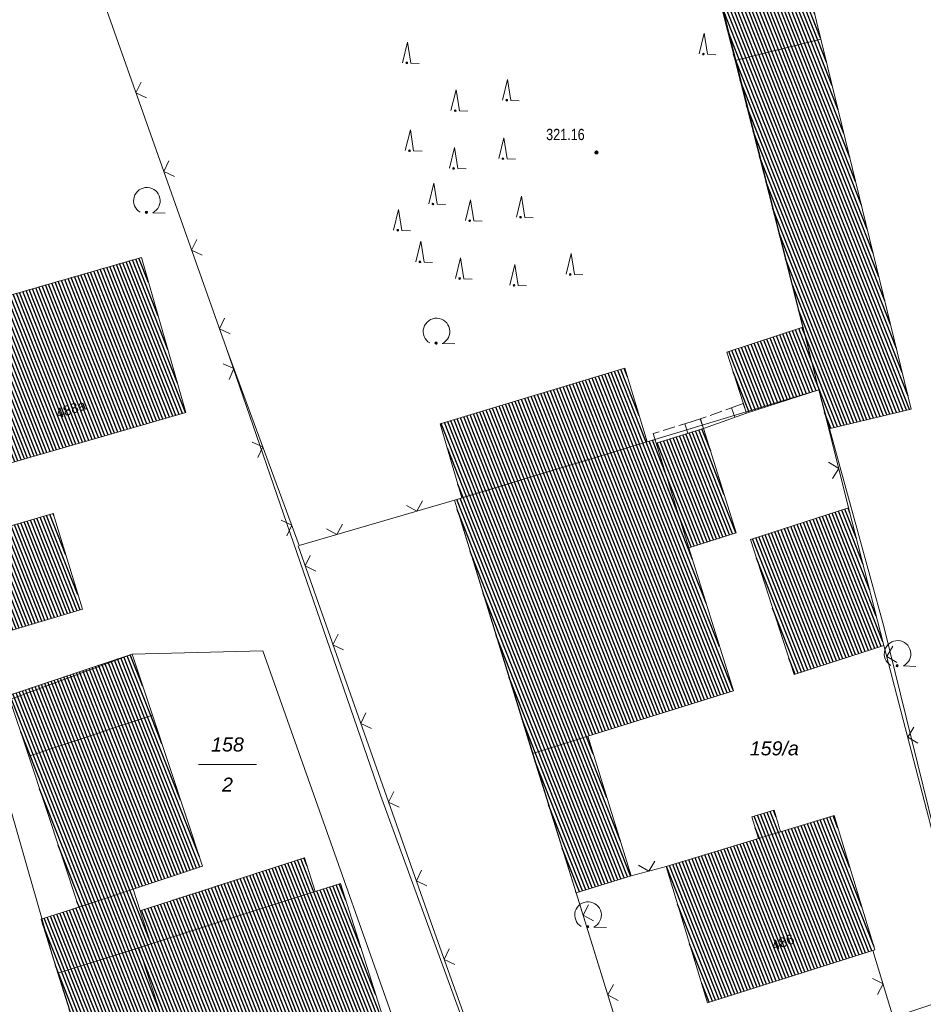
# Model space of a CAD drawing. Header units: metres. Extents: x 345144 to 348639, y 5629211 to 5635235.
# Tile 978 of 1056: x 347294 to 347348, y 5631347 to 5631406. Entities that reach past the tile are written whole.
import ezdxf
from ezdxf.enums import TextEntityAlignment as Align

# ---------------------------------------------------------------- set-up
doc = ezdxf.new("R2010")
doc.units = ezdxf.units.M
doc.header["$MEASUREMENT"] = 0
for name, color, linetype in [('028 Geländeform', 7, 'Continuous'), ('028 Geländeform Ausg.', 7, 'Continuous'), ('081-083 Topographie', 7, 'Continuous'), ('AX Flurstück', 7, 'Continuous'), ('AX Gebäude', 7, 'Continuous'), ('Definitionslinie', 7, 'Continuous'), ('Präsentationsobjekt -Text (punktförmig)', 7, 'Continuous')]:
    doc.layers.add(name, color=color, linetype=linetype)
doc.styles.add('ARIAL', font='arial.ttf', dxfattribs={"height": 1})
doc.styles.add('ARIALIT', font='ariali.ttf', dxfattribs={"height": 1})
pattern_1 = [(111.5294117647, (0, 0), (-0.186045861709, -0.07339575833), [])]

# ---------------------------------------------------------------- blocks, each defined once
blk = doc.blocks.new('alk_043x_nrw')
h = blk.add_hatch(color=7)
edge = h.paths.add_edge_path(flags=0)
edge.add_arc((0, 0), 1, 180, 360, ccw=False)
edge.add_arc((0, 0), 1, 0, 180, ccw=False)
blk = doc.blocks.new('alk_7100_nrwx2')
at = {"true_color": 0x2e2e2e}
h = blk.add_hatch(color=250, dxfattribs=at)
edge = h.paths.add_edge_path(flags=0)
edge.add_arc((0.024073, -0.597267), 0.057254, 180, 360, ccw=False)
edge.add_arc((0.024073, -0.597267), 0.057255, 0, 180, ccw=False)
at = {"color": 250, "lineweight": 5, "true_color": 0x2e2e2e, "flags": 128}
blk.add_lwpolyline([(0.349382, -0.597267), (1, -0.597267)], dxfattribs=at)
at = {"color": 250, "lineweight": 5, "true_color": 0x2e2e2e}
for centre, radius, start, end in [((0.024073, 0.012362), 0.690995, -61.9148169, -118.0851831), ((0.024073, -0.597267), 0.057255, 0, 180), ((0.024073, -0.597267), 0.057254, 180, 0)]:
    blk.add_arc(centre, radius, start, end, dxfattribs=at)
blk = doc.blocks.new('alk_7200_nrwx2')
at = {"true_color": 0x2e2e2e}
h = blk.add_hatch(color=250, dxfattribs=at)
edge = h.paths.add_edge_path(flags=0)
edge.add_arc((-0.020544, -0.388118), 0.055525, 180, 360, ccw=False)
edge.add_arc((-0.020544, -0.388118), 0.055525, 0, 180, ccw=False)
at = {"color": 250, "lineweight": 5, "true_color": 0x2e2e2e, "flags": 128}
blk.add_lwpolyline([(-0.298168, -0.388118), (-0.020544, 1), (0.257079, -0.388118), (0.812326, -0.388118)], dxfattribs=at)
blk.add_lwpolyline([(-0.298168, -0.388118), (-0.020544, 1), (0.257079, -0.388118), (0.812326, -0.388118)], dxfattribs=at)
at = {"color": 250, "lineweight": 5, "true_color": 0x2e2e2e}
for start, end in [(0, 180), (180, 0)]:
    blk.add_arc((-0.020544, -0.388118), 0.055525, start, end, dxfattribs=at)

msp = doc.modelspace()

# ---------------------------------------------------------------- hatches: boundary and pattern name
at = {"layer": '028 Geländeform', "true_color": 0xb27500}
h = msp.add_hatch(dxfattribs=at)
h.set_pattern_fill('_USER', color=44, scale=0.2, angle=250.95521515, style=0, pattern_type=0)
h.set_pattern_definition([(250.9552151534, (0, 0), (0.1890527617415, -0.065261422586), [])])
edge = h.paths.add_edge_path(flags=0)
edge.add_line((347301.488, 5631447.527), (347286.659, 5631441.409))
edge.add_line((347286.659, 5631441.409), (347286.659, 5631441.409))
edge.add_line((347286.659, 5631441.409), (347281.348, 5631439.218))
edge.add_line((347281.348, 5631439.218), (347267.408, 5631433.634))
edge.add_line((347267.408, 5631433.634), (347254.901, 5631425.92))
edge.add_line((347254.901, 5631425.92), (347254.901, 5631425.92))
edge.add_line((347254.901, 5631425.92), (347245.924, 5631419.727))
edge.add_line((347245.924, 5631419.727), (347245.924, 5631419.727))
edge.add_line((347245.924, 5631419.727), (347245.921, 5631419.725))
edge.add_line((347245.921, 5631419.725), (347245.921, 5631419.725))
edge.add_line((347245.921, 5631419.725), (347245.71, 5631419.579))
edge.add_line((347245.71, 5631419.579), (347232.809, 5631412.085))
edge.add_line((347232.809, 5631412.085), (347232.809, 5631412.085))
edge.add_line((347232.809, 5631412.085), (347232.488, 5631411.899))
edge.add_line((347232.488, 5631411.899), (347232.488, 5631411.899))
edge.add_line((347232.488, 5631411.899), (347190.64, 5631387.589))
edge.add_line((347190.64, 5631387.589), (347178.066, 5631380.611))
edge.add_line((347178.066, 5631380.611), (347178.066, 5631380.611))
edge.add_line((347178.066, 5631380.611), (347177.997, 5631380.573))
edge.add_line((347177.997, 5631380.573), (347177.997, 5631380.573))
edge.add_line((347177.997, 5631380.573), (347177.978, 5631380.563))
edge.add_line((347177.978, 5631380.563), (347177.978, 5631380.563))
edge.add_line((347177.978, 5631380.563), (347175.096, 5631378.963))
edge.add_line((347175.096, 5631378.963), (347163.807, 5631372.949))
edge.add_line((347163.807, 5631372.949), (347163.807, 5631372.949))
edge.add_line((347163.807, 5631372.949), (347163.531, 5631372.802))
edge.add_line((347163.531, 5631372.802), (347163.531, 5631372.802))
edge.add_line((347163.531, 5631372.802), (347151.116, 5631366.189))
edge.add_line((347151.116, 5631366.189), (347148.665, 5631364.877))
edge.add_line((347148.665, 5631364.877), (347146.123, 5631363.52))
edge.add_line((347146.123, 5631363.52), (347146.123, 5631363.52))
edge.add_line((347146.123, 5631363.52), (347145.223, 5631365.233))
edge.add_line((347145.223, 5631365.233), (347145.223, 5631365.233))
edge.add_line((347145.223, 5631365.233), (347145.202, 5631365.273))
edge.add_line((347145.202, 5631365.273), (347145.202, 5631365.273))
edge.add_line((347145.202, 5631365.273), (347146.334, 5631366.236))
edge.add_line((347146.334, 5631366.236), (347146.334, 5631366.236))
edge.add_line((347146.334, 5631366.236), (347146.65125, 5631366.51975))
edge.add_line((347146.65125, 5631366.51975), (347146.975109, 5631366.794234))
edge.add_line((347146.975109, 5631366.794234), (347147.298969, 5631367.068719))
edge.add_line((347147.298969, 5631367.068719), (347147.629438, 5631367.333938))
edge.add_line((347147.629438, 5631367.333938), (347147.959906, 5631367.599156))
edge.add_line((347147.959906, 5631367.599156), (347148.296984, 5631367.855109))
edge.add_line((347148.296984, 5631367.855109), (347148.634063, 5631368.111063))
edge.add_line((347148.634063, 5631368.111063), (347148.97775, 5631368.35775))
edge.add_line((347148.97775, 5631368.35775), (347149.321438, 5631368.604438))
edge.add_line((347149.321438, 5631368.604438), (347149.671734, 5631368.841859))
edge.add_line((347149.671734, 5631368.841859), (347150.022031, 5631369.079281))
edge.add_line((347150.022031, 5631369.079281), (347150.378938, 5631369.307438))
edge.add_line((347150.378938, 5631369.307438), (347150.735844, 5631369.535594))
edge.add_line((347150.735844, 5631369.535594), (347151.099359, 5631369.754484))
edge.add_line((347151.099359, 5631369.754484), (347151.462875, 5631369.973375))
edge.add_line((347151.462875, 5631369.973375), (347151.833, 5631370.183))
edge.add_line((347151.833, 5631370.183), (347151.833, 5631370.183))
edge.add_line((347151.833, 5631370.183), (347151.835, 5631370.184))
edge.add_line((347151.835, 5631370.184), (347151.835, 5631370.184))
edge.add_line((347151.835, 5631370.184), (347151.844, 5631370.189125))
edge.add_line((347151.844, 5631370.189125), (347151.853016, 5631370.19425))
edge.add_line((347151.853016, 5631370.19425), (347151.862031, 5631370.199375))
edge.add_line((347151.862031, 5631370.199375), (347151.871063, 5631370.2045))
edge.add_line((347151.871063, 5631370.2045), (347151.880094, 5631370.209625))
edge.add_line((347151.880094, 5631370.209625), (347151.889141, 5631370.21475))
edge.add_line((347151.889141, 5631370.21475), (347151.898188, 5631370.219875))
edge.add_line((347151.898188, 5631370.219875), (347151.90725, 5631370.225))
edge.add_line((347151.90725, 5631370.225), (347151.916313, 5631370.230125))
edge.add_line((347151.916313, 5631370.230125), (347151.925391, 5631370.23525))
edge.add_line((347151.925391, 5631370.23525), (347151.934469, 5631370.240375))
edge.add_line((347151.934469, 5631370.240375), (347151.943563, 5631370.2455))
edge.add_line((347151.943563, 5631370.2455), (347151.952656, 5631370.250625))
edge.add_line((347151.952656, 5631370.250625), (347151.961766, 5631370.25575))
edge.add_line((347151.961766, 5631370.25575), (347151.970875, 5631370.260875))
edge.add_line((347151.970875, 5631370.260875), (347151.98, 5631370.266))
edge.add_line((347151.98, 5631370.266), (347151.98, 5631370.266))
edge.add_line((347151.98, 5631370.266), (347154.353, 5631371.504))
edge.add_line((347154.353, 5631371.504), (347154.353, 5631371.504))
edge.add_line((347154.353, 5631371.504), (347154.565, 5631371.615))
edge.add_line((347154.565, 5631371.615), (347154.565, 5631371.615))
edge.add_line((347154.565, 5631371.615), (347183.556, 5631386.744))
edge.add_line((347183.556, 5631386.744), (347217.929, 5631406.734))
edge.add_line((347217.929, 5631406.734), (347217.929, 5631406.734))
edge.add_line((347217.929, 5631406.734), (347218.253, 5631406.922))
edge.add_line((347218.253, 5631406.922), (347218.253, 5631406.922))
edge.add_line((347218.253, 5631406.922), (347244.146, 5631421.98))
edge.add_line((347244.146, 5631421.98), (347254.577, 5631426.501))
edge.add_line((347254.577, 5631426.501), (347254.577, 5631426.501))
edge.add_line((347254.577, 5631426.501), (347266.817, 5631434.336))
edge.add_line((347266.817, 5631434.336), (347280.218, 5631440.399))
edge.add_line((347280.218, 5631440.399), (347300.9, 5631448.521))
edge.add_line((347300.9, 5631448.521), (347300.9, 5631448.521))
edge.add_line((347300.9, 5631448.521), (347321.196, 5631457.938))
edge.add_line((347321.196, 5631457.938), (347321.196, 5631457.938))
edge.add_line((347321.196, 5631457.938), (347343.35, 5631467.032))
edge.add_line((347343.35, 5631467.032), (347343.35, 5631467.032))
edge.add_line((347343.35, 5631467.032), (347344.00825, 5631467.32475))
edge.add_line((347344.00825, 5631467.32475), (347344.673797, 5631467.590281))
edge.add_line((347344.673797, 5631467.590281), (347345.339344, 5631467.855812))
edge.add_line((347345.339344, 5631467.855812), (347346.012188, 5631468.094125))
edge.add_line((347346.012188, 5631468.094125), (347346.685031, 5631468.332438))
edge.add_line((347346.685031, 5631468.332438), (347347.365172, 5631468.543531))
edge.add_line((347347.365172, 5631468.543531), (347348.045313, 5631468.754625))
edge.add_line((347348.045313, 5631468.754625), (347348.73275, 5631468.9385))
edge.add_line((347348.73275, 5631468.9385), (347349.420187, 5631469.122375))
edge.add_line((347349.420187, 5631469.122375), (347350.114922, 5631469.279031))
edge.add_line((347350.114922, 5631469.279031), (347350.809656, 5631469.435688))
edge.add_line((347350.809656, 5631469.435688), (347351.511687, 5631469.565125))
edge.add_line((347351.511687, 5631469.565125), (347352.213719, 5631469.694563))
edge.add_line((347352.213719, 5631469.694563), (347352.923047, 5631469.796781))
edge.add_line((347352.923047, 5631469.796781), (347353.632375, 5631469.899))
edge.add_line((347353.632375, 5631469.899), (347354.349, 5631469.974))
edge.add_line((347354.349, 5631469.974), (347354.349, 5631469.974))
edge.add_line((347354.349, 5631469.974), (347354.842875, 5631470.031))
edge.add_line((347354.842875, 5631470.031), (347355.337109, 5631470.078266))
edge.add_line((347355.337109, 5631470.078266), (347355.831344, 5631470.125531))
edge.add_line((347355.831344, 5631470.125531), (347356.325938, 5631470.163063))
edge.add_line((347356.325938, 5631470.163063), (347356.820531, 5631470.200594))
edge.add_line((347356.820531, 5631470.200594), (347357.315484, 5631470.228391))
edge.add_line((347357.315484, 5631470.228391), (347357.810438, 5631470.256188))
edge.add_line((347357.810438, 5631470.256188), (347358.30575, 5631470.27425))
edge.add_line((347358.30575, 5631470.27425), (347358.801063, 5631470.292312))
edge.add_line((347358.801063, 5631470.292312), (347359.296734, 5631470.300641))
edge.add_line((347359.296734, 5631470.300641), (347359.792406, 5631470.308969))
edge.add_line((347359.792406, 5631470.308969), (347360.288438, 5631470.307563))
edge.add_line((347360.288438, 5631470.307563), (347360.784469, 5631470.306156))
edge.add_line((347360.784469, 5631470.306156), (347361.280859, 5631470.295016))
edge.add_line((347361.280859, 5631470.295016), (347361.77725, 5631470.283875))
edge.add_line((347361.77725, 5631470.283875), (347362.274, 5631470.263))
edge.add_arc((347362.564, 5631467.285), 2.992087, 41.81641451, 95.56197123, ccw=False)
edge.add_line((347364.794, 5631469.28), (347364.655, 5631467.891))
edge.add_line((347364.655, 5631467.891), (347364.655, 5631467.891))
edge.add_line((347364.655, 5631467.891), (347364.19025, 5631467.91475))
edge.add_line((347364.19025, 5631467.91475), (347363.725609, 5631467.930859))
edge.add_line((347363.725609, 5631467.930859), (347363.260969, 5631467.946969))
edge.add_line((347363.260969, 5631467.946969), (347362.796438, 5631467.955438))
edge.add_line((347362.796438, 5631467.955438), (347362.331906, 5631467.963906))
edge.add_line((347362.331906, 5631467.963906), (347361.867484, 5631467.964734))
edge.add_line((347361.867484, 5631467.964734), (347361.403063, 5631467.965563))
edge.add_line((347361.403063, 5631467.965563), (347360.93875, 5631467.95875))
edge.add_line((347360.93875, 5631467.95875), (347360.474438, 5631467.951938))
edge.add_line((347360.474438, 5631467.951938), (347360.010234, 5631467.937484))
edge.add_line((347360.010234, 5631467.937484), (347359.546031, 5631467.923031))
edge.add_line((347359.546031, 5631467.923031), (347359.081938, 5631467.900938))
edge.add_line((347359.081938, 5631467.900938), (347358.617844, 5631467.878844))
edge.add_line((347358.617844, 5631467.878844), (347358.153859, 5631467.849109))
edge.add_line((347358.153859, 5631467.849109), (347357.689875, 5631467.819375))
edge.add_line((347357.689875, 5631467.819375), (347357.226, 5631467.782))
edge.add_line((347357.226, 5631467.782), (347357.226, 5631467.782))
edge.add_line((347357.226, 5631467.782), (347356.42925, 5631467.708375))
edge.add_line((347356.42925, 5631467.708375), (347355.637125, 5631467.612625))
edge.add_line((347355.637125, 5631467.612625), (347354.845, 5631467.516875))
edge.add_line((347354.845, 5631467.516875), (347354.0575, 5631467.399))
edge.add_line((347354.0575, 5631467.399), (347353.27, 5631467.281125))
edge.add_line((347353.27, 5631467.281125), (347352.487125, 5631467.141125))
edge.add_line((347352.487125, 5631467.141125), (347351.70425, 5631467.001125))
edge.add_line((347351.70425, 5631467.001125), (347350.926, 5631466.839))
edge.add_line((347350.926, 5631466.839), (347350.14775, 5631466.676875))
edge.add_line((347350.14775, 5631466.676875), (347349.374125, 5631466.492625))
edge.add_line((347349.374125, 5631466.492625), (347348.6005, 5631466.308375))
edge.add_line((347348.6005, 5631466.308375), (347347.8315, 5631466.102))
edge.add_line((347347.8315, 5631466.102), (347347.0625, 5631465.895625))
edge.add_line((347347.0625, 5631465.895625), (347346.298125, 5631465.667125))
edge.add_line((347346.298125, 5631465.667125), (347345.53375, 5631465.438625))
edge.add_line((347345.53375, 5631465.438625), (347344.774, 5631465.188))
edge.add_line((347344.774, 5631465.188), (347344.774, 5631465.188))
edge.add_line((347344.774, 5631465.188), (347301.488, 5631447.527))
at = {"layer": 'AX Gebäude', "true_color": 0x4f4f4f}
h = msp.add_hatch(dxfattribs=at)
h.set_pattern_fill('_USER', color=251, scale=0.2, angle=111.52941176, style=0, pattern_type=0)
h.set_pattern_definition(pattern_1)
h.paths.add_polyline_path([(347334.005, 5631414.518), (347339.233, 5631415.866), (347339.471, 5631414.914), (347341.396, 5631407.011), (347341.913, 5631404.895), (347336.785, 5631403.619)], flags=0)
h = msp.add_hatch(dxfattribs=at)
h.set_pattern_fill('_USER', color=251, scale=0.2, angle=111.52941176, style=0, pattern_type=0)
h.set_pattern_definition(pattern_1)
h.paths.add_polyline_path([(347341.913, 5631404.895), (347347.323, 5631382.736), (347342.392, 5631381.555), (347341.797, 5631383.891), (347340.843, 5631387.639), (347336.785, 5631403.619)], flags=0)
h = msp.add_hatch(dxfattribs=at)
h.set_pattern_fill('_USER', color=251, scale=0.2, angle=111.52941176, style=0, pattern_type=0)
h.set_pattern_definition(pattern_1)
h.paths.add_polyline_path([(347288.097, 5631388.048), (347301.229, 5631391.824), (347303.901, 5631382.534), (347290.77, 5631378.756)], flags=0)
h = msp.add_hatch(dxfattribs=at)
h.set_pattern_fill('_USER', color=251, scale=0.2, angle=111.52941176, style=0, pattern_type=0)
h.set_pattern_definition(pattern_1)
h.paths.add_polyline_path([(347336.288, 5631386.143), (347340.843, 5631387.639), (347341.797, 5631383.891), (347337.468, 5631382.502)], flags=0)
h = msp.add_hatch(dxfattribs=at)
h.set_pattern_fill('_USER', color=251, scale=0.2, angle=111.52941176, style=0, pattern_type=0)
h.set_pattern_definition(pattern_1)
h.paths.add_polyline_path([(347319.126, 5631381.848), (347330.181, 5631385.186), (347331.511, 5631380.784), (347320.427, 5631377.424)], flags=0)
h = msp.add_hatch(dxfattribs=at)
h.set_pattern_fill('_USER', color=251, scale=0.2, angle=111.52941176, style=0, pattern_type=0)
h.set_pattern_definition(pattern_1)
h.paths.add_polyline_path([(347332.048, 5631380.695), (347334.892, 5631381.582), (347336.846, 5631375.323), (347334.003, 5631374.435)], flags=0)
h = msp.add_hatch(dxfattribs=at)
h.set_pattern_fill('_USER', color=251, scale=0.2, angle=111.52941176, style=0, pattern_type=0)
h.set_pattern_definition(pattern_1)
h.paths.add_polyline_path([(347319.972, 5631377.273), (347331.979, 5631380.918), (347332.048, 5631380.695), (347334.003, 5631374.435), (347336.679, 5631365.86), (347327.955, 5631363.137), (347324.657, 5631362.108)], flags=0)
h = msp.add_hatch(dxfattribs=at)
h.set_pattern_fill('_USER', color=251, scale=0.2, angle=111.52941176, style=0, pattern_type=0)
h.set_pattern_definition(pattern_1)
h.paths.add_polyline_path([(347337.704, 5631374.917), (347343.58, 5631376.814), (347345.687, 5631368.573), (347340.311, 5631366.838)], flags=0)
h = msp.add_hatch(dxfattribs=at)
h.set_pattern_fill('_USER', color=251, scale=0.2, angle=111.52941176, style=0, pattern_type=0)
h.set_pattern_definition(pattern_1)
h.paths.add_polyline_path([(347290.177, 5631374.795), (347295.95, 5631376.487), (347297.695, 5631370.75), (347291.937, 5631369.028)], flags=0)
h = msp.add_hatch(dxfattribs=at)
h.set_pattern_fill('_USER', color=251, scale=0.2, angle=111.52941176, style=0, pattern_type=0)
h.set_pattern_definition(pattern_1)
h.paths.add_polyline_path([(347293.28, 5631365.585), (347300.673, 5631368.058), (347301.89, 5631364.404), (347294.488, 5631361.954)], flags=0)
h = msp.add_hatch(dxfattribs=at)
h.set_pattern_fill('_USER', color=251, scale=0.2, angle=111.52941176, style=0, pattern_type=0)
h.set_pattern_definition(pattern_1)
h.paths.add_polyline_path([(347294.488, 5631361.954), (347301.89, 5631364.404), (347304.888, 5631355.348), (347300.733, 5631353.976), (347297.48, 5631352.907)], flags=0)
h = msp.add_hatch(dxfattribs=at)
h.set_pattern_fill('_USER', color=251, scale=0.2, angle=111.52941176, style=0, pattern_type=0)
h.set_pattern_definition(pattern_1)
h.paths.add_polyline_path([(347324.657, 5631362.108), (347327.955, 5631363.137), (347330.562, 5631354.781), (347327.262, 5631353.751)], flags=0)
h = msp.add_hatch(dxfattribs=at)
h.set_pattern_fill('_USER', color=251, scale=0.2, angle=111.52941176, style=0, pattern_type=0)
h.set_pattern_definition(pattern_1)
h.paths.add_polyline_path([(347338.181, 5631357.005), (347339.507, 5631357.407), (347342.71, 5631358.381), (347345.151, 5631350.347), (347335.134, 5631347.173), (347332.655, 5631355.326)], flags=0)
h = msp.add_hatch(dxfattribs=at)
h.set_pattern_fill('_USER', color=251, scale=0.2, angle=111.52941176, style=0, pattern_type=0)
h.set_pattern_definition(pattern_1)
h.paths.add_polyline_path([(347338.181, 5631357.005), (347337.786, 5631358.303), (347339.112, 5631358.705), (347339.507, 5631357.407)], flags=0)
h = msp.add_hatch(dxfattribs=at)
h.set_pattern_fill('_USER', color=251, scale=0.2, angle=111.52941176, style=0, pattern_type=0)
h.set_pattern_definition(pattern_1)
h.paths.add_polyline_path([(347301.155, 5631352.688), (347310.995, 5631355.858), (347311.643, 5631353.831), (347301.798, 5631350.703)], flags=0)
h = msp.add_hatch(dxfattribs=at)
h.set_pattern_fill('_USER', color=251, scale=0.2, angle=111.52941176, style=0, pattern_type=0)
h.set_pattern_definition(pattern_1)
h.paths.add_polyline_path([(347303.677, 5631342.592), (347301.075, 5631350.468), (347301.798, 5631350.703), (347311.643, 5631353.831), (347313.15, 5631354.309), (347315.677, 5631346.378)], flags=0)
h = msp.add_hatch(dxfattribs=at)
h.set_pattern_fill('_USER', color=251, scale=0.2, angle=111.52941176, style=0, pattern_type=0)
h.set_pattern_definition(pattern_1)
h.paths.add_polyline_path([(347301.075, 5631350.468), (347296.233, 5631348.938), (347295.232, 5631352.176), (347297.48, 5631352.907), (347300.733, 5631353.976), (347301.155, 5631352.688), (347301.798, 5631350.703)], flags=0)
h = msp.add_hatch(dxfattribs=at)
h.set_pattern_fill('_USER', color=251, scale=0.2, angle=111.52941176, style=0, pattern_type=0)
h.set_pattern_definition(pattern_1)
h.paths.add_polyline_path([(347296.233, 5631348.938), (347301.075, 5631350.468), (347303.677, 5631342.592), (347298.722, 5631341.03)], flags=0)

# ---------------------------------------------------------------- linework, layer by layer
at = {"layer": '081-083 Topographie', "color": 7, "linetype": 'Continuous', "lineweight": 5, "flags": 128}
for points in [[(347288.912, 5631436.196), (347290.439, 5631431.587), (347290.439, 5631431.587), (347298.82, 5631407.591), (347298.82, 5631407.591), (347306.327, 5631386.368), (347306.327, 5631386.368), (347310.688, 5631374.571)], [(347332.048, 5631380.695), (347334.892, 5631381.582), (347334.892, 5631381.582), (347337.468, 5631382.502)], [(347342.392, 5631381.555), (347343.58, 5631376.814)], [(347310.688, 5631374.571), (347319.973, 5631377.272)], [(347345.687, 5631368.573), (347351.053, 5631347.933), (347351.053, 5631347.933), (347351.061, 5631347.901)], [(347330.563, 5631354.781), (347332.656, 5631355.326)], [(347327.263, 5631353.751), (347331.061, 5631341.525)], [(347331.061, 5631341.525), (347331.786, 5631341.432), (347331.786, 5631341.432), (347346.243, 5631346.284), (347346.243, 5631346.284), (347345.036, 5631350.31)]]:
    msp.add_lwpolyline(points, dxfattribs=at)
at = {"layer": 'AX Flurstück', "color": 8, "linetype": 'Continuous', "lineweight": 13, "true_color": 0x808080, "flags": 128}
for points in [[(347287.555, 5631440.291), (347339.784, 5631462.385), (347345.375, 5631464.579), (347351.831, 5631465.989), (347360.422, 5631467.055), (347364.49, 5631467.001), (347364.176, 5631463.663), (347364.75, 5631461.781), (347358.382, 5631434.391), (347358.674, 5631425.139), (347333.052, 5631418.649), (347341.797, 5631383.891), (347319.972, 5631377.273), (347331.061, 5631341.525), (347329.148, 5631341.951), (347323.055, 5631339.117), (347322.035, 5631341.84), (347315.557, 5631359.604), (347306.327, 5631386.369), (347298.819, 5631407.591), (347290.438, 5631431.588), (347287.555, 5631440.291)], [(347287.555, 5631440.291), (347290.438, 5631431.588), (347298.819, 5631407.591), (347306.327, 5631386.369), (347315.557, 5631359.604), (347322.035, 5631341.84), (347323.055, 5631339.117), (347319.253, 5631337.867), (347308.497, 5631368.26), (347300.673, 5631368.058), (347291.678, 5631364.729), (347286.243, 5631383.674), (347280.075, 5631402.569), (347275.909, 5631417.736), (347272.704, 5631429.355), (347271.389, 5631432.771), (347287.555, 5631440.291)], [(347275.909, 5631417.736), (347280.075, 5631402.569), (347286.243, 5631383.674), (347291.678, 5631364.729), (347295.884, 5631350.068), (347301.601, 5631332.06), (347282.194, 5631324.811), (347280.902, 5631328.913), (347276.929, 5631342.84), (347272.496, 5631356.814), (347268.609, 5631370.946), (347264.585, 5631383.982), (347260.58, 5631398.123), (347256.62, 5631411.714), (347254.473, 5631419.453), (347253.5, 5631422.954), (347271.389, 5631432.771), (347272.704, 5631429.355), (347275.909, 5631417.736)], [(347361.36, 5631411.995), (347365.547, 5631393.078), (347369.268, 5631382.139), (347377.842, 5631356.254), (347351.062, 5631347.901), (347345.683, 5631369.704), (347341.797, 5631383.891), (347333.052, 5631418.649), (347358.674, 5631425.139), (347361.36, 5631411.995)], [(347319.972, 5631377.273), (347341.797, 5631383.891), (347345.683, 5631369.704), (347351.062, 5631347.901), (347331.785, 5631341.432), (347331.061, 5631341.525), (347319.972, 5631377.273)], [(347300.673, 5631368.058), (347308.497, 5631368.26), (347319.253, 5631337.867), (347301.601, 5631332.06), (347295.884, 5631350.068), (347291.678, 5631364.729), (347300.673, 5631368.058)]]:
    msp.add_lwpolyline(points, dxfattribs=at)
at = {"layer": 'AX Gebäude', "color": 7, "linetype": 'Continuous', "lineweight": 5, "flags": 128}
for points in [[(347334.005, 5631414.518), (347339.233, 5631415.866), (347339.471, 5631414.914), (347341.396, 5631407.011), (347341.913, 5631404.895), (347336.785, 5631403.619), (347334.005, 5631414.518)], [(347341.913, 5631404.895), (347347.323, 5631382.736), (347342.392, 5631381.555), (347341.797, 5631383.891), (347340.843, 5631387.639), (347336.785, 5631403.619), (347341.913, 5631404.895)], [(347288.097, 5631388.048), (347301.229, 5631391.824), (347303.901, 5631382.534), (347290.77, 5631378.756), (347288.097, 5631388.048)], [(347336.288, 5631386.143), (347340.843, 5631387.639), (347341.797, 5631383.891), (347337.468, 5631382.502), (347336.288, 5631386.143)], [(347319.126, 5631381.848), (347330.181, 5631385.186), (347331.511, 5631380.784), (347320.427, 5631377.424), (347319.126, 5631381.848)], [(347332.048, 5631380.695), (347334.892, 5631381.582), (347336.846, 5631375.323), (347334.003, 5631374.435), (347332.048, 5631380.695)], [(347319.972, 5631377.273), (347331.979, 5631380.918), (347332.048, 5631380.695), (347334.003, 5631374.435), (347336.679, 5631365.86), (347327.955, 5631363.137), (347324.657, 5631362.108), (347319.972, 5631377.273)], [(347337.704, 5631374.917), (347343.58, 5631376.814), (347345.687, 5631368.573), (347340.311, 5631366.838), (347337.704, 5631374.917)], [(347290.177, 5631374.795), (347295.95, 5631376.487), (347297.695, 5631370.75), (347291.937, 5631369.028), (347290.177, 5631374.795)], [(347293.28, 5631365.585), (347300.673, 5631368.058), (347301.89, 5631364.404), (347294.488, 5631361.954), (347293.28, 5631365.585)], [(347294.488, 5631361.954), (347301.89, 5631364.404), (347304.888, 5631355.348), (347300.733, 5631353.976), (347297.48, 5631352.907), (347294.488, 5631361.954)], [(347324.657, 5631362.108), (347327.955, 5631363.137), (347330.562, 5631354.781), (347327.262, 5631353.751), (347324.657, 5631362.108)], [(347338.181, 5631357.005), (347339.507, 5631357.407), (347342.71, 5631358.381), (347345.151, 5631350.347), (347335.134, 5631347.173), (347332.655, 5631355.326), (347338.181, 5631357.005)], [(347338.181, 5631357.005), (347337.786, 5631358.303), (347339.112, 5631358.705), (347339.507, 5631357.407), (347338.181, 5631357.005)], [(347301.155, 5631352.688), (347310.995, 5631355.858), (347311.643, 5631353.831), (347301.798, 5631350.703), (347301.155, 5631352.688)], [(347303.677, 5631342.592), (347301.075, 5631350.468), (347301.798, 5631350.703), (347311.643, 5631353.831), (347313.15, 5631354.309), (347315.677, 5631346.378), (347303.677, 5631342.592)], [(347301.075, 5631350.468), (347296.233, 5631348.938), (347295.232, 5631352.176), (347297.48, 5631352.907), (347300.733, 5631353.976), (347301.155, 5631352.688), (347301.798, 5631350.703), (347301.075, 5631350.468)], [(347296.233, 5631348.938), (347301.075, 5631350.468), (347303.677, 5631342.592), (347298.722, 5631341.03), (347296.233, 5631348.938)]]:
    msp.add_lwpolyline(points, dxfattribs=at)
at = {"layer": 'Definitionslinie', "color": 7, "linetype": 'Continuous', "lineweight": 5, "flags": 128}
for points in [[(347298.82, 5631407.591), (347306.327, 5631386.368)], [(347301.211, 5631402.331), (347300.906, 5631401.693), (347301.544, 5631401.389)], [(347301.211, 5631402.331), (347300.906, 5631401.693), (347301.544, 5631401.389)], [(347302.878, 5631397.618), (347302.574, 5631396.98), (347303.212, 5631396.675)], [(347302.878, 5631397.618), (347302.574, 5631396.98), (347303.212, 5631396.675)], [(347304.546, 5631392.904), (347304.241, 5631392.266), (347304.879, 5631391.961)], [(347304.546, 5631392.904), (347304.241, 5631392.266), (347304.879, 5631391.961)], [(347306.213, 5631388.19), (347305.908, 5631387.552), (347306.546, 5631387.247)], [(347306.213, 5631388.19), (347305.908, 5631387.552), (347306.546, 5631387.247)], [(347306.327, 5631386.368), (347310.688, 5631374.571)], [(347306.478, 5631384.517), (347306.774, 5631385.159), (347306.131, 5631385.455)], [(347306.478, 5631384.517), (347306.774, 5631385.159), (347306.131, 5631385.455)], [(347335.279, 5631382.357), (347335.985, 5631382.609)], [(347335.279, 5631382.357), (347335.985, 5631382.609)], [(347336.22, 5631382.694), (347336.573, 5631382.82)], [(347336.22, 5631382.694), (347336.573, 5631382.82)], [(347336.573, 5631382.82), (347337.266, 5631383.067)], [(347336.573, 5631382.82), (347337.266, 5631383.067)], [(347336.775, 5631382.255), (347336.573, 5631382.821)], [(347336.775, 5631382.255), (347336.573, 5631382.821)], [(347337.266, 5631383.067), (347337.468, 5631382.502)], [(347337.266, 5631383.067), (347337.468, 5631382.502)], [(347333.778, 5631381.863), (347334.713, 5631382.155)], [(347333.778, 5631381.863), (347334.713, 5631382.155)], [(347334.69, 5631382.147), (347335.043, 5631382.273)], [(347334.69, 5631382.147), (347335.043, 5631382.273)], [(347334.69, 5631382.147), (347334.892, 5631381.582)], [(347334.892, 5631381.581), (347334.69, 5631382.147)], [(347334.69, 5631382.147), (347334.892, 5631381.582)], [(347334.892, 5631381.581), (347334.69, 5631382.147)], [(347334.713, 5631382.155), (347334.892, 5631381.582)], [(347334.713, 5631382.155), (347334.892, 5631381.582)], [(347334.892, 5631381.582), (347337.468, 5631382.502)], [(347331.869, 5631381.268), (347332.227, 5631381.38)], [(347331.869, 5631381.268), (347332.227, 5631381.38)], [(347332.048, 5631380.695), (347334.892, 5631381.582)], [(347332.466, 5631381.454), (347333.182, 5631381.677)], [(347332.466, 5631381.454), (347333.182, 5631381.677)], [(347333.42, 5631381.752), (347333.778, 5631381.863)], [(347333.42, 5631381.752), (347333.778, 5631381.863)], [(347333.957, 5631381.29), (347333.779, 5631381.862)], [(347333.957, 5631381.29), (347333.779, 5631381.862)], [(347342.392, 5631381.555), (347343.58, 5631376.814)], [(347308.212, 5631379.827), (347308.508, 5631380.47), (347307.865, 5631380.765)], [(347308.212, 5631379.827), (347308.508, 5631380.47), (347307.865, 5631380.765)], [(347331.869, 5631381.268), (347332.048, 5631380.695)], [(347331.869, 5631381.268), (347332.048, 5631380.695)], [(347332.048, 5631380.695), (347331.87, 5631381.267)], [(347332.048, 5631380.695), (347331.87, 5631381.267)], [(347342.623, 5631378.578), (347342.986, 5631379.185), (347342.379, 5631379.548)], [(347342.623, 5631378.578), (347342.986, 5631379.185), (347342.379, 5631379.548)], [(347310.688, 5631374.571), (347319.973, 5631377.272)], [(347317.111, 5631376.96), (347317.731, 5631376.62), (347318.071, 5631377.24)], [(347317.111, 5631376.96), (347317.731, 5631376.62), (347318.071, 5631377.24)], [(347309.946, 5631375.137), (347310.241, 5631375.78), (347309.599, 5631376.075)], [(347309.946, 5631375.137), (347310.241, 5631375.78), (347309.599, 5631376.075)], [(347312.31, 5631375.564), (347312.93, 5631375.223), (347313.27, 5631375.843)], [(347312.31, 5631375.564), (347312.93, 5631375.223), (347313.27, 5631375.843)], [(347310.617, 5631374.536), (347318.801, 5631351.347), (347323.155, 5631339.155)], [(347311.344, 5631373.975), (347311.04, 5631373.337), (347311.677, 5631373.032)], [(347313.008, 5631369.261), (347312.704, 5631368.623), (347313.341, 5631368.318)], [(347345.687, 5631368.573), (347351.053, 5631347.933), (347351.053, 5631347.933), (347351.061, 5631347.901)], [(347346.216, 5631368.525), (347345.858, 5631367.915), (347346.468, 5631367.557)], [(347346.216, 5631368.525), (347345.858, 5631367.915), (347346.468, 5631367.557)], [(347314.673, 5631364.547), (347314.368, 5631363.909), (347315.005, 5631363.604)], [(347347.474, 5631363.686), (347347.116, 5631363.076), (347347.726, 5631362.718)], [(347347.474, 5631363.686), (347347.116, 5631363.076), (347347.726, 5631362.718)], [(347316.337, 5631359.832), (347316.031, 5631359.194), (347316.668, 5631358.889)], [(347331, 5631355.411), (347331.61, 5631355.054), (347331.967, 5631355.663)], [(347331, 5631355.411), (347331.61, 5631355.054), (347331.967, 5631355.663)], [(347318, 5631355.118), (347317.695, 5631354.481), (347318.332, 5631354.176)], [(347330.563, 5631354.781), (347332.656, 5631355.326)], [(347327.263, 5631353.751), (347331.061, 5631341.525)], [(347328.008, 5631353.039), (347327.679, 5631352.413), (347328.305, 5631352.084)], [(347328.008, 5631353.039), (347327.679, 5631352.413), (347328.305, 5631352.084)], [(347319.667, 5631350.407), (347319.364, 5631349.768), (347320.003, 5631349.466)], [(347345.036, 5631350.31), (347346.243, 5631346.284)], [(347345.304, 5631347.674), (347345.64, 5631348.297), (347345.017, 5631348.632)], [(347345.304, 5631347.674), (347345.64, 5631348.297), (347345.017, 5631348.632)], [(347329.491, 5631348.264), (347329.162, 5631347.638), (347329.788, 5631347.309)], [(347329.491, 5631348.264), (347329.162, 5631347.638), (347329.788, 5631347.309)]]:
    msp.add_lwpolyline(points, dxfattribs=at)
at = {"layer": 'Präsentationsobjekt -Text (punktförmig)', "color": 251, "linetype": 'Continuous', "lineweight": 13, "true_color": 0x5e5e5e, "flags": 128}
msp.add_lwpolyline([(347304.6454, 5631361.44052), (347308.1266, 5631361.44052)], dxfattribs=at)

# ---------------------------------------------------------------- block references
at = {"layer": '028 Geländeform', "xscale": 0.125, "yscale": 0.125, "rotation": -2.326094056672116}
msp.add_blockref('alk_043x_nrw', (347328.478, 5631398.113), dxfattribs=at)
at = {"layer": '081-083 Topographie'}
for name, p, xscale, yscale, rotation in [('alk_7200_nrwx2', (347334.917, 5631404.349), 0.9005, 0.9005, -2.326094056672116), ('alk_7200_nrwx2', (347317.156, 5631403.826), 0.9005, 0.9005, -2.325521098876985), ('alk_7200_nrwx2', (347323.144, 5631401.581), 0.9005, 0.9005, -2.326094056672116), ('alk_7200_nrwx2', (347320.052, 5631400.962), 0.9005, 0.9005, -2.325521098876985), ('alk_7200_nrwx2', (347317.317, 5631398.563), 0.9005, 0.9005, -2.326094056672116), ('alk_7200_nrwx2', (347322.907, 5631398.085), 0.9005, 0.9005, -2.325521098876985), ('alk_7200_nrwx2', (347319.955, 5631397.501), 0.9005, 0.9005, -2.326094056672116), ('alk_7200_nrwx2', (347318.718, 5631395.367), 0.9005, 0.9005, -2.326094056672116), ('alk_7100_nrwx2', (347301.533, 5631395.204), 1.15275, 1.15275, -2.326094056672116), ('alk_7200_nrwx2', (347320.925, 5631394.367), 0.9005, 0.9005, -2.326094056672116), ('alk_7200_nrwx2', (347323.967, 5631394.583), 0.9005, 0.9005, -2.325521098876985), ('alk_7200_nrwx2', (347316.618, 5631393.796), 0.9005, 0.9005, -2.326094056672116), ('alk_7200_nrwx2', (347317.94, 5631391.898), 0.9005, 0.9005, -2.326094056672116), ('alk_7200_nrwx2', (347326.943, 5631391.152), 0.9005, 0.9005, -2.325463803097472), ('alk_7200_nrwx2', (347320.319, 5631390.906), 0.9005, 0.9005, -2.326094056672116), ('alk_7200_nrwx2', (347323.575, 5631390.5), 0.9005, 0.9005, -2.325521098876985), ('alk_7100_nrwx2', (347318.876, 5631387.372), 1.15275, 1.15275, -2.326094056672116), ('alk_7100_nrwx2', (347346.482, 5631368.057), 1.15275, 1.15275, -2.326036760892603), ('alk_7100_nrwx2', (347327.948, 5631352.411), 1.15275, 1.15275, -2.326094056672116)]:
    msp.add_blockref(name, p, dxfattribs=dict(at, xscale=xscale, yscale=yscale, rotation=rotation))

# ---------------------------------------------------------------- texts
at = {"layer": '028 Geländeform Ausg.', "color": 44, "true_color": 0xb27500, "style": 'ARIAL', "width": 0.8}
msp.add_text('321.16', height=0.6761367, dxfattribs=at).set_placement((347325.466, 5631398.851))
at = {"layer": 'Präsentationsobjekt -Text (punktförmig)', "color": 7, "style": 'ARIAL'}
for s, rotation, p in [('488a', 18.33465623, (347297.093, 5631382.449)), ('486', 20.05351241, (347339.744, 5631350.521))]:
    msp.add_text(s, height=0.5894699, rotation=rotation, dxfattribs=at).set_placement(p, align=Align.CENTER)
at = {"layer": 'Präsentationsobjekt -Text (punktförmig)', "color": 8, "true_color": 0x808080, "style": 'ARIALIT'}
for s, p in [('158', (347306.386, 5631362.64388)), ('159/a', (347339.128, 5631362.413)), ('2', (347306.386, 5631360.23716))]:
    msp.add_text(s, height=0.8421, dxfattribs=at).set_placement(p, align=Align.MIDDLE_CENTER)

doc.saveas('drawing.dxf')
